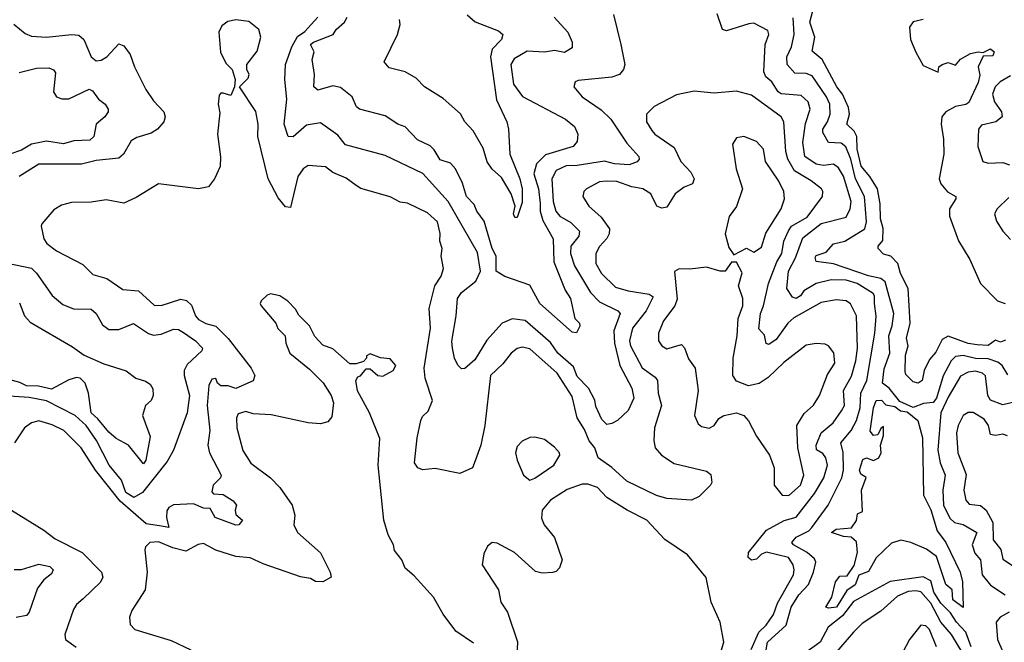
# Model space of a CAD drawing. Extents: x 1690054 to 1842981, y 782881 to 914114.
# Tile 419 of 656: x 1761438 to 1765390, y 899934 to 902435. Entities that reach past the tile are written whole.
import ezdxf

# ---------------------------------------------------------------- set-up
doc = ezdxf.new("R2010")
doc.units = 0

msp = doc.modelspace()

# ---------------------------------------------------------------- linework, layer by layer
at = {"layer": '0CON10XD'}
for points in [[(1763820.8, 902455), (1763850.6, 902335), (1763867.3, 902255), (1763862.2, 902235), (1763845.7, 902215), (1763815, 902203.9), (1763679.3, 902190.7), (1763668, 902185), (1763662.5, 902165), (1763695.7, 902125), (1763772.1, 902072.1), (1763811.1, 902035), (1763875, 901938.2), (1763922.9, 901885), (1763924.3, 901875), (1763916.2, 901863.8), (1763885, 901851.1), (1763825, 901855.2), (1763785, 901865.8), (1763675, 901848.3), (1763631.8, 901848.2), (1763591.8, 901828.2), (1763573.7, 901795), (1763579.9, 901705), (1763589.8, 901665), (1763605.5, 901645.5), (1763650.4, 901620.4), (1763684.7, 901585), (1763682.2, 901565), (1763650, 901525), (1763648.5, 901495), (1763665, 901446.2), (1763729.2, 901339.2), (1763765, 901302), (1763839.5, 901265), (1763848.2, 901255), (1763822.4, 901185), (1763825.8, 901135), (1763847.3, 901045), (1763894.7, 900955), (1763902.7, 900915), (1763880.8, 900865), (1763837.1, 900825), (1763815, 900812.9), (1763795, 900808.9), (1763775, 900828.8), (1763751.1, 900881.1), (1763746.6, 900906.6), (1763721, 900955), (1763675, 901001.6), (1763660.5, 901040.5), (1763598.6, 901095), (1763568.2, 901138.2), (1763466.7, 901226.7), (1763415, 901233.4), (1763375, 901215.4), (1763312.8, 901147.2), (1763265, 901068.1), (1763224.1, 901034.1), (1763211.7, 901031.7), (1763196.8, 901046.8), (1763182.8, 901075), (1763174.8, 901115), (1763173, 901143), (1763190.2, 901245), (1763195.2, 901315), (1763210.8, 901339.2), (1763268.5, 901385), (1763287.4, 901425), (1763275, 901499.4), (1763157.1, 901705), (1763056.3, 901816.3), (1762905, 901888.5), (1762745, 901932.2), (1762715, 901970.7), (1762645, 902020.7), (1762588.5, 902011.5), (1762535, 901964.5), (1762515, 901965.7), (1762499.2, 902015), (1762510.5, 902115), (1762502.4, 902195), (1762505.3, 902255), (1762530.4, 902325), (1762553.1, 902366.9), (1762582.8, 902387.2), (1762634.1, 902445)], [(1763234.6, 902454.6), (1763266.3, 902426.3), (1763359.8, 902389.7), (1763376.9, 902375), (1763371.9, 902355), (1763334.3, 902315.7), (1763328.3, 902285), (1763352.4, 902112.4), (1763393.6, 902025), (1763400.5, 901995), (1763405.6, 901894.4), (1763445, 901795.8), (1763454.4, 901755.6), (1763455, 901700), (1763435, 901640), (1763425, 901640), (1763420, 901655), (1763426.2, 901685), (1763410, 901735), (1763371.2, 901801.2), (1763335, 901834.6), (1763314.1, 901864.1), (1763298, 901918), (1763257.6, 901987.6), (1763224.2, 902025), (1763206.6, 902056.6), (1763137.4, 902117.4), (1763063.3, 902165), (1763029.5, 902199.5), (1762985.5, 902225.5), (1762920.9, 902240.9), (1762900.6, 902265), (1762954.5, 902375), (1762964.5, 902415), (1762962.5, 902435)], [(1764427.1, 899865), (1764440.3, 899935), (1764515, 900002.9), (1764534.5, 900075), (1764565.5, 900125), (1764604.7, 900165.3), (1764624.8, 900215), (1764633.9, 900255), (1764628.8, 900268.8), (1764599.3, 900295), (1764543.7, 900325), (1764537.9, 900335), (1764555, 900356.3), (1764605, 900381.9), (1764617.7, 900395), (1764683.6, 900485), (1764738.3, 900595), (1764744.3, 900625.7), (1764743.4, 900696.6), (1764734.7, 900735), (1764775.9, 900784.1), (1764797.6, 900825), (1764811.3, 900875), (1764814.9, 900935), (1764838.8, 900985), (1764871.1, 901175), (1764876, 901244), (1764869.8, 901295), (1764869.7, 901325), (1764863.8, 901335), (1764800, 901375), (1764755, 901387.8), (1764695, 901389.9), (1764635, 901375.2), (1764585, 901345.3), (1764572.1, 901325), (1764555, 901314.8), (1764539.9, 901319.9), (1764516.9, 901355), (1764523.7, 901425), (1764551.7, 901478.3), (1764582.2, 901557.8), (1764655, 901616.2), (1764755, 901642), (1764771.5, 901675), (1764775.5, 901705), (1764745, 901805.5), (1764725, 901839.3), (1764705, 901853.8), (1764665, 901849.6), (1764635, 901853.7), (1764589.8, 901885), (1764581.2, 901941.2), (1764592.6, 902017.4), (1764611.4, 902075), (1764603.3, 902105), (1764575, 902129.5), (1764495, 902136.5), (1764482.4, 902145), (1764457, 902185), (1764432.7, 902205), (1764424.7, 902225), (1764430.5, 902335), (1764444.6, 902375), (1764441.5, 902391.5), (1764385, 902420), (1764365, 902418.6), (1764275, 902389.2), (1764258.8, 902395), (1764238.1, 902458.1)], [(1765395, 901146.7), (1765375, 901140), (1765355, 901146.7), (1765325, 901125.8), (1765281.7, 901128.3), (1765245, 901134), (1765165, 901163.1), (1765140.6, 901149.4), (1765115, 901098.8), (1765090, 901070), (1765068.9, 901025), (1765061.1, 900985), (1765045, 900975.3), (1765025, 900980.5), (1764995, 901008.8), (1764992, 901022), (1764993.5, 901086.5), (1765004.5, 901125), (1764998.3, 901155), (1765012.5, 901215), (1765003.8, 901355), (1764974.1, 901415), (1764962.4, 901455), (1764935, 901484.3), (1764905, 901493.1), (1764884.4, 901515), (1764884.4, 901525), (1764902.3, 901547.7), (1764904, 901596), (1764893, 901635), (1764891.4, 901695), (1764881.6, 901755), (1764851, 901805), (1764816.1, 901846.1), (1764799.4, 901915), (1764798.9, 901965), (1764787.1, 901987.1), (1764758.2, 902015), (1764768.5, 902055), (1764765, 902081.9), (1764741.2, 902135), (1764717.6, 902165), (1764658.8, 902275), (1764618.5, 902308.5), (1764629.7, 902365), (1764609.5, 902425), (1764623.3, 902475)], [(1761413.9, 902416.1), (1761459.1, 902379.1), (1761485, 902368.2), (1761544.7, 902364.7), (1761645, 902374.8), (1761675, 902371.8), (1761695, 902355.6), (1761724.5, 902285), (1761745, 902270), (1761765, 902272.2), (1761787.1, 902285), (1761835, 902337.1), (1761855, 902330), (1761881.4, 902295), (1761898.4, 902245), (1761943.6, 902153.6), (1761975, 902108.5), (1762015.7, 902065), (1762021.9, 902045), (1762015.6, 902025), (1761991.4, 901995), (1761965, 901978.5), (1761908.3, 901961.7), (1761885, 901948.5), (1761854.5, 901895), (1761835, 901877.9), (1761745, 901868.4), (1761685, 901854), (1761514.2, 901854.2), (1761435, 901805.4)], [(1764374.8, 899905), (1764405.5, 899974.5), (1764435, 900002.2), (1764463.5, 900045), (1764479.4, 900090.6), (1764543.6, 900205), (1764547.1, 900225), (1764542.6, 900245), (1764523.8, 900275), (1764435.7, 900295.7), (1764415, 900288.1), (1764395, 900267.8), (1764375, 900263.5), (1764362.4, 900275), (1764362.9, 900295), (1764435.2, 900384.8), (1764507, 900423), (1764555, 900436.3), (1764628.6, 900531.4), (1764666.3, 900595), (1764680.5, 900645), (1764674.4, 900675), (1764661.5, 900691.5), (1764637, 900707), (1764635.2, 900725), (1764655.2, 900774.8), (1764703.4, 900815), (1764736.2, 900863.8), (1764748.3, 900885), (1764745.2, 900945), (1764777.6, 901002.4), (1764794.8, 901065), (1764800.8, 901115), (1764797.4, 901245), (1764773.2, 901293.2), (1764755, 901305.3), (1764715, 901309.7), (1764655, 901298), (1764545, 901237.2), (1764521.3, 901215), (1764475, 901150.4), (1764445, 901130), (1764433.7, 901133.7), (1764427.4, 901167.4), (1764405, 901192.5), (1764411.6, 901255), (1764424.2, 901285.8), (1764443.8, 901375), (1764477.6, 901462.4), (1764496.8, 901495), (1764505.9, 901545), (1764523.6, 901586.4), (1764536.4, 901605), (1764599, 901641), (1764660, 901725), (1764661.8, 901745), (1764656.5, 901755), (1764615, 901786.8), (1764548.1, 901828.1), (1764522, 901875), (1764513.1, 901905), (1764504.7, 902025), (1764495, 902043.8), (1764375, 902132), (1764315, 902147.7), (1764225, 902140), (1764145, 902147.5), (1764075, 902132.5), (1763985, 902085.7), (1763954.5, 902055.5), (1763954.4, 902025), (1763975, 901990), (1763987.1, 901975), (1764065, 901920.9), (1764091.2, 901865), (1764131.7, 901821.7), (1764145.4, 901795), (1764138.5, 901775), (1764105, 901761.6), (1764069.4, 901735), (1764035, 901682.2), (1764015, 901677.3), (1763995.7, 901685), (1763970.9, 901735), (1763939.4, 901755), (1763895, 901763), (1763835, 901784.7), (1763793.6, 901786.4), (1763765, 901783.2), (1763712.5, 901755), (1763702.9, 901745), (1763698.6, 901725), (1763722.7, 901685), (1763772, 901642), (1763805.3, 901595), (1763803.8, 901575), (1763794.2, 901555.8), (1763765, 901523.8), (1763750, 901495), (1763750.3, 901455), (1763772.9, 901415), (1763829.9, 901359.9), (1763880, 901345), (1763965, 901331.6), (1763980.8, 901320.8), (1763952.9, 901265), (1763898.1, 901195), (1763885.6, 901145), (1763889.6, 901125), (1763936.7, 901036.7), (1763988.7, 900998.7), (1763998.3, 900985), (1764001.3, 900935), (1764014.5, 900885), (1763985.8, 900795), (1763982.9, 900745), (1763989.1, 900715), (1764014.6, 900685), (1764065, 900651.4), (1764195, 900621.1), (1764212.5, 900607.5), (1764215.8, 900575.8), (1764210.8, 900565), (1764165, 900520), (1764135, 900504.4), (1764035, 900511.1), (1763994.1, 900524.1), (1763875, 900581.6), (1763815.4, 900635.4), (1763760, 900675), (1763746.1, 900715), (1763723.6, 900743.6), (1763705, 900788.4), (1763676, 900835), (1763655, 900921.2), (1763595.4, 901015), (1763485, 901112.7), (1763455, 901119.1), (1763435, 901114.5), (1763410, 901095), (1763377.2, 901052.8), (1763328.2, 901005), (1763305.3, 900805), (1763289.1, 900725), (1763266.7, 900663.3), (1763255, 900634.2), (1763205, 900611.8), (1763105, 900631.8), (1763055, 900626.4), (1763035.5, 900635), (1763022.1, 900655), (1763032.7, 900755), (1763047.7, 900825), (1763055, 900841.1), (1763077.7, 900862.2), (1763095.3, 900905), (1763065.2, 900995), (1763061, 901035), (1763086.2, 901195), (1763080.8, 901275), (1763104.6, 901365), (1763129.2, 901405), (1763138.8, 901435), (1763130, 901485), (1763134, 901515), (1763124.2, 901545), (1763125.9, 901575.9), (1763115, 901622.9), (1763075, 901658.9), (1762995, 901697.5), (1762965, 901701.1), (1762925, 901722.5), (1762806.7, 901756.8), (1762788.8, 901768.8), (1762747.9, 901797.9), (1762695, 901820.3), (1762665, 901843.8), (1762595, 901849.2), (1762575, 901836.2), (1762554.2, 901805), (1762525, 901680.6), (1762505, 901683.5), (1762475, 901718.9), (1762435.2, 901795), (1762393.3, 901965), (1762394.3, 902015), (1762385.7, 902065.7), (1762320, 902165), (1762355, 902200), (1762358.8, 902215), (1762350, 902235), (1762350, 902255), (1762391.2, 902308.8), (1762406, 902365), (1762397.5, 902395), (1762356.8, 902426.8), (1762305, 902434.3), (1762273.3, 902426.7), (1762249.7, 902410.3), (1762237.5, 902385), (1762243.6, 902303.6), (1762265, 902260), (1762290, 902235), (1762302.5, 902195), (1762300, 902165), (1762285, 902130), (1762255, 902140), (1762245, 902140), (1762238.3, 902131.7), (1762234, 902095), (1762240.7, 902060.7)], [(1763583.8, 902445), (1763637.9, 902385), (1763655.7, 902344.3), (1763655, 902321.2), (1763625, 902303.1), (1763585, 902311.2), (1763545, 902304.8), (1763475, 902308.1), (1763422.8, 902277.2), (1763409.2, 902255), (1763419.5, 902175), (1763456.6, 902126.6), (1763629.2, 902035), (1763664.3, 902005), (1763677.8, 901975), (1763675.6, 901945), (1763660, 901925), (1763548.6, 901891.4), (1763512.2, 901855), (1763502.2, 901815), (1763520, 901755), (1763526.6, 901696.6), (1763527.4, 901665), (1763537.9, 901627.9), (1763578.9, 901555), (1763581.8, 901461.8), (1763628, 901348), (1763648.7, 901315), (1763666.4, 901235), (1763684.5, 901215), (1763685.8, 901204.2), (1763673, 901177), (1763655, 901179.6), (1763525.9, 901295), (1763485, 901367.8), (1763385, 901403.1), (1763349.8, 901425), (1763350.7, 901485), (1763334.6, 901515), (1763301.6, 901625), (1763272.7, 901665), (1763262.7, 901692.7), (1763231.5, 901725), (1763215, 901777.5), (1763187.8, 901835), (1763167.7, 901857.7), (1763125, 901871.8), (1763101.7, 901911.7), (1763085, 901928.2), (1763035, 901952.7), (1762985, 902003.8), (1762955, 902014.7), (1762905, 902047.8), (1762801.1, 902075), (1762790, 902085), (1762772.4, 902125), (1762725, 902161.6), (1762695, 902169.1), (1762635, 902151.8), (1762618, 902165), (1762621.2, 902215), (1762611.5, 902275), (1762619.5, 902305), (1762605.5, 902335), (1762617.1, 902345), (1762695.4, 902374.6), (1762708.6, 902395), (1762741.8, 902425), (1762751.8, 902445)], [(1765405, 901008.5), (1765381.9, 901045), (1765365, 901059.6), (1765325, 901072.7), (1765275, 901073.8), (1765225, 901085.4), (1765195, 901082.1), (1765177.1, 901065), (1765145.3, 901004.7), (1765118.5, 900915), (1765105, 900896.7), (1765066.4, 900893.6), (1765025, 900876.7), (1764970.8, 900900.8), (1764928.5, 900955), (1764901.4, 900975), (1764908.2, 901031.8), (1764930.8, 901095), (1764926.9, 901165), (1764940.3, 901205), (1764946.5, 901255), (1764911.8, 901381.8), (1764895.1, 901395.1), (1764845, 901406.3), (1764704.4, 901454.4), (1764635, 901463.3), (1764630.6, 901479.4), (1764635, 901486.8), (1764675, 901501.3), (1764705.2, 901534.8), (1764750.8, 901545), (1764830.8, 901595), (1764836.7, 901623.3), (1764828.6, 901725), (1764793, 901795), (1764774.2, 901875), (1764754.1, 901924.1), (1764735, 901939.1), (1764685, 901940.8), (1764662.1, 901982.1), (1764662, 901995), (1764681, 902025), (1764690.9, 902055), (1764689.3, 902095), (1764677.2, 902125), (1764618.7, 902208.7), (1764595, 902219.1), (1764549.9, 902219.9), (1764518, 902255), (1764517.8, 902285), (1764536.1, 902325), (1764546.5, 902375), (1764542.3, 902442.3)], [(1765064.2, 902435.8), (1765025, 902425.7), (1765009.4, 902405), (1765013.3, 902355), (1765035, 902304.4), (1765065, 902250.9), (1765125, 902224.2), (1765128.1, 902245), (1765140.6, 902255), (1765165, 902262.4), (1765195, 902252), (1765215, 902275.4), (1765255, 902299.2), (1765285, 902305.5), (1765305, 902302.5), (1765335, 902317.8), (1765349.6, 902305), (1765345, 902289.4), (1765305, 902287.5), (1765285.7, 902245), (1765292, 902212), (1765285, 902182), (1765248, 902102), (1765236.1, 902093.9), (1765193.9, 902086.1), (1765155.3, 902065), (1765139.8, 902045), (1765136.7, 902015), (1765146.2, 901955), (1765147.4, 901895), (1765128.8, 901795), (1765136.2, 901775), (1765163, 901743), (1765195.5, 901725), (1765196.2, 901715), (1765170.7, 901675), (1765170, 901645), (1765206.9, 901546.9), (1765252, 901472), (1765295.4, 901375), (1765363.3, 901305), (1765394.3, 901294.3)], [(1761435, 902222.7), (1761505, 902239.6), (1761555, 902241.8), (1761573.2, 902233.2), (1761580.8, 902220.8), (1761573.8, 902145), (1761584.7, 902124.7), (1761606.6, 902116.6), (1761635, 902116.7), (1761716.2, 902156.2), (1761729.2, 902149.2), (1761753.5, 902115), (1761781.1, 902095), (1761793.3, 902075), (1761792.2, 902065), (1761779.4, 902045), (1761745, 902015.6), (1761734.7, 901965.3), (1761719.2, 901950.7), (1761655, 901948.5), (1761613.8, 901936.2), (1761545, 901946.5), (1761484.9, 901935.1), (1761445, 901909.9), (1761398.1, 901895)], [(1765415, 902209.4), (1765374.1, 902185), (1765353.3, 902165), (1765342.7, 902135), (1765351.4, 902105), (1765379.5, 902065), (1765382.3, 902045), (1765356.9, 902025), (1765298.4, 902011.6), (1765287.1, 901995), (1765284.5, 901925), (1765304.4, 901865), (1765325, 901857.7), (1765385, 901860.9), (1765411.6, 901851.6)], [(1762240.7, 902060.7), (1762231.4, 901975), (1762244.2, 901884.2), (1762241.9, 901845), (1762220, 901795), (1762195, 901762.9), (1762155, 901755.7), (1761995, 901775.7), (1761905, 901720.6), (1761855, 901698.1), (1761785, 901710.5), (1761725, 901702.3), (1761645, 901700.9), (1761605, 901690), (1761575, 901670.8), (1761526.2, 901615), (1761524, 901605), (1761534.4, 901555), (1761547.1, 901535), (1761585, 901505.7), (1761691.4, 901451.4), (1761731.7, 901411.7), (1761787.5, 901395), (1761851.1, 901351.1), (1761915, 901345.5), (1761977.4, 901287.4), (1762005, 901287.2), (1762085, 901311.6), (1762107.2, 901307.2), (1762127.8, 901287.8), (1762143.5, 901245), (1762155, 901230.8), (1762185, 901213.7), (1762225, 901203.1), (1762274.2, 901154.2), (1762366.9, 901035), (1762381.1, 901005), (1762375, 900984.4), (1762305, 900953.1), (1762275, 900964.6), (1762245, 900963.4), (1762232.2, 900975), (1762225, 900993.8), (1762209.1, 900990.9), (1762197.1, 900965), (1762190, 900885), (1762200.9, 900785), (1762193.1, 900725), (1762199.7, 900695), (1762245.8, 900605), (1762243.8, 900595), (1762214, 900565), (1762208.3, 900538.3), (1762215, 900530), (1762255, 900527.5), (1762295, 900502.5), (1762307.5, 900485), (1762302, 900465), (1762305, 900447.5), (1762332.5, 900425), (1762316.7, 900405), (1762305, 900404.3), (1762222, 900435), (1762201.7, 900471.7), (1762175, 900472.5), (1762135, 900490), (1762055, 900485.7), (1762036, 900475), (1762028.8, 900461.2), (1762027.3, 900435), (1762036.5, 900395), (1761998.4, 900401.6), (1761945, 900410.1), (1761840.5, 900500.5), (1761742.3, 900625), (1761683.9, 900715), (1761614.5, 900785), (1761567.3, 900807.3), (1761515, 900822.9), (1761485, 900815.6), (1761457.1, 900795), (1761416.9, 900735)], [(1764305, 901490), (1764355, 901516.7), (1764385, 901501.2), (1764415, 901520.8), (1764432.6, 901577.4), (1764494.6, 901675), (1764508.4, 901715), (1764505.2, 901745), (1764485, 901786.2), (1764431.8, 901865), (1764423.1, 901915), (1764395, 901945.6), (1764344.1, 901965.9), (1764315, 901960), (1764298.8, 901935), (1764314.2, 901835), (1764340, 901755), (1764315.9, 901684.1), (1764286.1, 901643.9), (1764270, 901575), (1764285, 901520), (1764305, 901490)], [(1765409.1, 901720.9), (1765361.4, 901675), (1765350.6, 901655), (1765358.9, 901625), (1765384.4, 901585), (1765415, 901551.9)], [(1761265, 901482.7), (1761485, 901435.9), (1761505, 901416.2), (1761567.3, 901327.2), (1761610.2, 901290.3), (1761652.9, 901272.9), (1761725, 901271.8), (1761744.6, 901255), (1761769.4, 901209.4), (1761795, 901190.5), (1761835, 901190), (1761895, 901213.8), (1761955, 901174), (1761975, 901167.5), (1762005, 901171.1), (1762055, 901191.6), (1762075, 901190.3), (1762095, 901178.4), (1762143.2, 901145), (1762171.5, 901115), (1762169.1, 901105), (1762109.8, 901050.2), (1762098.1, 901025), (1762097.6, 901005), (1762119.4, 900925), (1762109.8, 900855), (1762055.3, 900705), (1762029.6, 900660.4), (1761930.6, 900535), (1761895.1, 900514.9), (1761863.7, 900535), (1761846, 900585), (1761796.2, 900645), (1761745.5, 900745), (1761704.5, 900805), (1761660, 900845), (1761545, 900903.9), (1761475, 900917.5), (1761395, 900922.9)], [(1764525, 900522.9), (1764572.7, 900565), (1764585.3, 900605), (1764561.2, 900715), (1764556.9, 900805), (1764587, 900853), (1764625, 900886.7), (1764648.6, 900925), (1764680.8, 901009.2), (1764709.4, 901055), (1764706.3, 901096.3), (1764685, 901124), (1764671.2, 901131.2), (1764635, 901134.3), (1764595, 901126.9), (1764505, 901057.1), (1764442.3, 900997.7), (1764406.2, 900973.8), (1764363.5, 900963.5), (1764315, 900982.5), (1764301.1, 901005), (1764302.4, 901075), (1764318.4, 901165), (1764321.9, 901235), (1764340.8, 901285), (1764340.5, 901315), (1764322.9, 901365), (1764338.3, 901418.3), (1764315, 901460), (1764295, 901460), (1764270, 901425), (1764250, 901425), (1764195, 901440.8), (1764127.9, 901432.1), (1764085, 901433.3), (1764066.2, 901423.8), (1764077.7, 901312.3), (1764067.3, 901285), (1764021.6, 901225), (1764001.5, 901175), (1764002.7, 901145), (1764015.7, 901125), (1764035, 901112.2), (1764095, 901130), (1764106.7, 901116.7), (1764122.2, 901072.2), (1764149.7, 901035), (1764161, 900945), (1764146.9, 900845), (1764160.7, 900810.7), (1764175, 900800), (1764205, 900794.5), (1764225, 900804.3), (1764245, 900832.9), (1764265, 900844.5), (1764315, 900855.7), (1764345, 900844.4), (1764363.6, 900823.6), (1764395, 900761.4), (1764448.2, 900685), (1764466.7, 900635), (1764466, 900565), (1764498.8, 900525), (1764525, 900522.9)], [(1763259.8, 899929.8), (1763188.3, 899978.3), (1763137.4, 900047.4), (1763098.9, 900115), (1763021.4, 900201.4), (1762985, 900231.9), (1762971.1, 900265), (1762942.7, 900302.7), (1762938.1, 900325), (1762916.3, 900365), (1762900, 900425), (1762876.5, 900645), (1762883, 900753), (1762842, 900855), (1762794.1, 900944.1), (1762787.5, 900985), (1762795, 901000), (1762806.4, 901003.6), (1762828.3, 901031.7), (1762845, 901032.5), (1762875.7, 901005.7), (1762895, 901002.5), (1762937.5, 901025), (1762947.1, 901045), (1762925, 901072.5), (1762885.9, 901075.9), (1762845, 901092.5), (1762830, 901085), (1762830, 901075), (1762818.3, 901061.7), (1762788.3, 901051.7), (1762762.7, 901052.7), (1762695, 901112.5), (1762655, 901127.5), (1762622.7, 901162.7), (1762601.2, 901205), (1762557.7, 901247.7), (1762545, 901272.5), (1762513.9, 901303.9), (1762482.5, 901325), (1762445, 901333.3), (1762431.7, 901328.3), (1762407.5, 901305), (1762402.5, 901295), (1762407.5, 901285), (1762466.1, 901216.1), (1762474.2, 901194.2), (1762503.8, 901165), (1762506.2, 901135), (1762522, 901095), (1762600.9, 901030.9), (1762655.7, 900975.7), (1762688, 900925), (1762697.5, 900895), (1762691.2, 900838.8), (1762675, 900820), (1762645, 900810.8), (1762595.7, 900815.7), (1762447.2, 900847.2), (1762375, 900851.8), (1762345, 900861.1), (1762315, 900851.9), (1762308.2, 900835), (1762308.6, 900795), (1762333.9, 900703.9), (1762365, 900653.8), (1762445, 900594.5), (1762482.5, 900555), (1762532, 900485), (1762542.5, 900445), (1762537.5, 900405), (1762552.5, 900375), (1762645, 900292.5), (1762683.3, 900215), (1762687.5, 900195), (1762655, 900176.7), (1762625, 900177.5), (1762605, 900190), (1762565, 900196.7), (1762415, 900248.8), (1762363.1, 900273.1), (1762305, 900279), (1762225, 900303.3), (1762175, 900330.5), (1762153.8, 900326.2), (1762105, 900300), (1762052.6, 900312.6), (1761995, 900337.9), (1761960, 900335), (1761943, 900317), (1761940, 900305), (1761949.1, 900215), (1761941.5, 900145), (1761888.3, 900061.7), (1761878.8, 900035), (1761881.2, 900005), (1761900, 899985), (1762045, 899940.7), (1762125, 899902.9)], [(1761437.2, 901297.2), (1761456.2, 901245), (1761480.2, 901220.3), (1761650.1, 901120.1), (1761696.6, 901086.6), (1761775, 901052.5), (1761864.5, 901024.5), (1761903.3, 900995), (1761943.2, 900983.2), (1761961.3, 900971.3), (1761971.9, 900951.9), (1761973.8, 900925), (1761964.7, 900905.3), (1761943.1, 900885), (1761931.1, 900845), (1761960.7, 900760.7), (1761944, 900665), (1761935, 900651.2), (1761874.4, 900725), (1761825, 900751.8), (1761795, 900777.2), (1761751.7, 900831.7), (1761724.1, 900855), (1761713.1, 900935), (1761700, 900975), (1761680, 900995), (1761665, 900997.1), (1761635, 900987.5), (1761565, 900950), (1761512.6, 900962.6), (1761465, 900964.5), (1761437.9, 900977.9), (1761345, 901002.2)], [(1765435, 900899.7), (1765385, 900887.9), (1765335, 900906.2), (1765324, 900925), (1765314.3, 901004.3), (1765302.5, 901015), (1765275, 901022.5), (1765245, 901019.1), (1765215, 901002.7), (1765165, 900918.4), (1765135.5, 900855), (1765123.5, 900705), (1765132.5, 900655), (1765153, 900605), (1765143.1, 900545), (1765146.8, 900485), (1765172, 900432), (1765190, 900415), (1765225, 900406.5), (1765280.2, 900375), (1765261.4, 900325), (1765272.1, 900292.1), (1765294.7, 900265), (1765301.4, 900205), (1765335, 900162.9), (1765393.6, 900125)], [(1764685, 900070.5), (1764674.5, 900074.5), (1764698.6, 900115), (1764713.3, 900176.7), (1764730.7, 900199.3), (1764759.5, 900200.5), (1764788.3, 900241.7), (1764800.6, 900295), (1764797.1, 900337.1), (1764775, 900356.2), (1764745, 900358.1), (1764696, 900375), (1764715, 900388.5), (1764776.7, 900393.3), (1764797.6, 900422.4), (1764800.7, 900449.3), (1764820.7, 900459.3), (1764817.3, 900545), (1764835.6, 900595.6), (1764815, 900608.6), (1764809.3, 900625), (1764821.8, 900668.2), (1764837.5, 900675), (1764865, 900663.8), (1764886.2, 900675), (1764896.2, 900695), (1764893.1, 900725), (1764905.9, 900764.1), (1764905, 900800), (1764895, 900792.5), (1764883.2, 900766.8), (1764865, 900764.7), (1764851.5, 900781.5), (1764865, 900876), (1764875.7, 900905), (1764896.8, 900906.8), (1764915, 900888), (1764951.2, 900881.2), (1764974, 900864), (1765000, 900860), (1765043.3, 900825), (1765062.2, 900755), (1765066.4, 900525), (1765095, 900465.8), (1765121.3, 900381.3), (1765155.4, 900335), (1765213.3, 900215), (1765222.9, 900177.1), (1765225, 900073.3), (1765184.2, 900105), (1765181.2, 900145), (1765155, 900166), (1765118.3, 900278.2), (1765077.7, 900307.7), (1765015, 900334.5), (1764975, 900343.5), (1764938, 900332), (1764876.5, 900273.5), (1764845, 900218.1), (1764806.4, 900203.6), (1764791.1, 900165), (1764757.9, 900142.1), (1764716.9, 900075), (1764685, 900070.5)], [(1765403.2, 900763.2), (1765385, 900769.5), (1765355.2, 900764.8), (1765335, 900769.1), (1765327.1, 900805), (1765310.1, 900830.1), (1765265, 900856.2), (1765245, 900856.4), (1765225, 900844.3), (1765205, 900804), (1765198.5, 900775), (1765204.2, 900694.2), (1765237.6, 900607.6), (1765227.5, 900545), (1765235.3, 900505), (1765249.1, 900489.1), (1765295, 900483.1), (1765318, 900465), (1765344, 900415), (1765346, 900346), (1765376.3, 900306.3), (1765385, 900268.2), (1765435, 900234.8)], [(1763485, 900585.7), (1763505, 900592.9), (1763582.5, 900645), (1763605.7, 900685), (1763604.3, 900695), (1763585, 900718), (1763545, 900748), (1763505, 900758), (1763485, 900756), (1763455, 900742), (1763435, 900720), (1763428.6, 900695), (1763434.2, 900665), (1763460.8, 900605), (1763485, 900585.7)], [(1764255, 899904.2), (1764263.8, 899935), (1764250, 900015), (1764214.2, 900095), (1764193.9, 900193.9), (1764118.8, 900285), (1764026.9, 900346.9), (1763955, 900424.4), (1763876, 900465), (1763794.2, 900515), (1763757.1, 900555), (1763719, 900569), (1763695, 900568.6), (1763635, 900547), (1763568.8, 900505), (1763535.3, 900465), (1763532, 900432), (1763543.2, 900405), (1763584.6, 900355), (1763615.8, 900265), (1763605, 900232.5), (1763591.2, 900218.8), (1763576.1, 900213.9), (1763535, 900212), (1763508.8, 900218.8), (1763424.2, 900295), (1763355, 900331.4), (1763335, 900334), (1763315, 900320), (1763300.5, 900289.5), (1763294.6, 900245), (1763359.2, 900145), (1763368.5, 900095), (1763396.2, 900055), (1763436, 899936), (1763433.5, 899875)], [(1761405, 900464.4), (1761535, 900384.6), (1761579.6, 900349.6), (1761688.9, 900295), (1761765.6, 900215), (1761771.1, 900195), (1761762.5, 900175), (1761692.1, 900107.9), (1761665.7, 900085), (1761653.3, 900065), (1761618.1, 899965), (1761620.8, 899945), (1761664.2, 899914.2)], [(1761415, 900226.1), (1761445, 900226.8), (1761515, 900248.3), (1761557.9, 900237.9), (1761572.2, 900225), (1761565, 900209.4), (1761535, 900184.5), (1761508.9, 900151.1), (1761475.8, 900055), (1761465, 900041.2), (1761423.9, 900033.9)], [(1765256.9, 899915), (1765236.6, 899975), (1765198.4, 900015), (1765175, 900052), (1765135, 900090.9), (1765107.6, 900135), (1765095, 900181), (1765065, 900196.3), (1764932.2, 900177.8), (1764785, 900098.3), (1764740.3, 900039.7), (1764682.8, 899995), (1764651.3, 899935), (1764526.6, 899845)], [(1765245, 899854.6), (1765178.3, 899965), (1765135.1, 900015.1), (1765095, 900091.1), (1765055, 900136.5), (1765035, 900141), (1765005, 900137.5), (1764961.1, 900118.9), (1764895, 900058.9), (1764820.1, 900009.9), (1764785, 899974.5), (1764682.7, 899857.2)], [(1765409.5, 900055), (1765373.5, 900035), (1765357.5, 900015), (1765363.4, 899945), (1765441.1, 899765)], [(1765118.1, 899915), (1765090.3, 899985), (1765075, 900000), (1765055, 900002.9), (1765010, 899945), (1764930.6, 899795)]]:
    msp.add_lwpolyline(points, dxfattribs=at)

doc.saveas('drawing.dxf')
